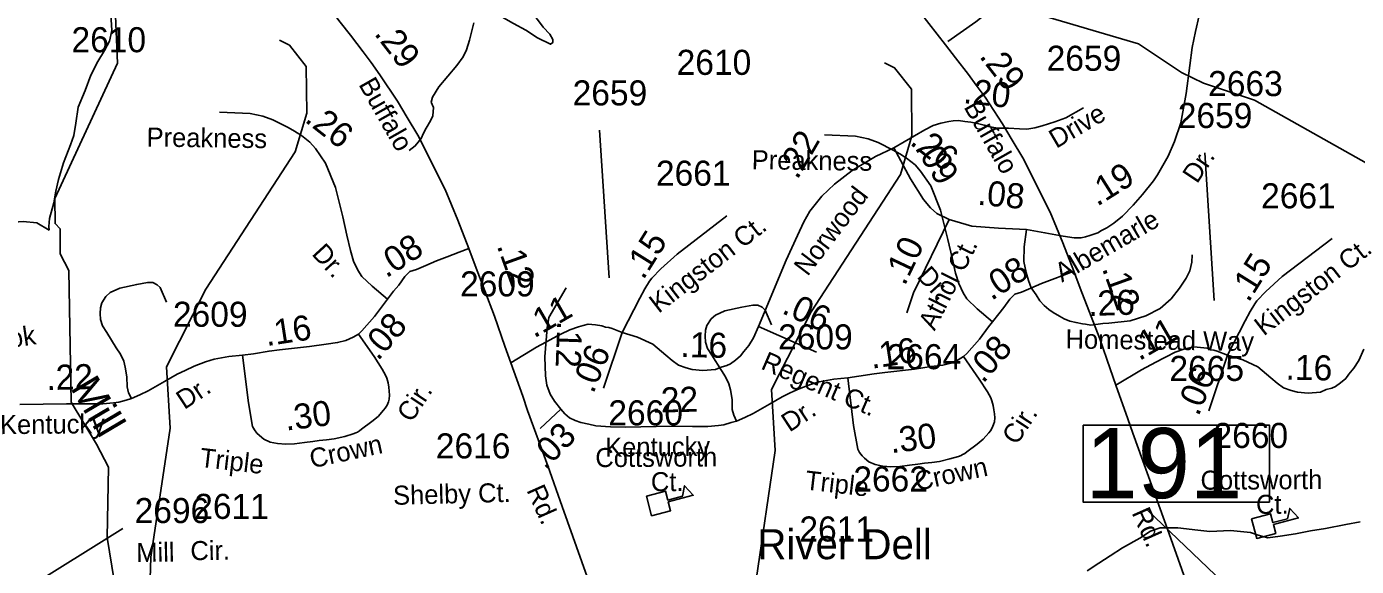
# Model space of a CAD drawing. Extents: x 2169602 to 2449496, y 721995 to 810662.
# Drawn here: x 2429723 to 2436351, y 763024 to 765717 of the extents above; entities that cross this region are included whole.
import ezdxf

# ---------------------------------------------------------------- set-up
doc = ezdxf.new("R2010")
doc.units = 0
doc.layers.add('Default', color=7, linetype='Continuous')

msp = doc.modelspace()

# ---------------------------------------------------------------- linework, layer by layer
at = {"layer": 'Default'}
for p, q in [((2432626.3, 764463.4), (2432578.5, 765199.4)), ((2435642.1, 764350.6), (2435594.4, 765086.6)), ((2432692.2, 764190.7), (2432598.9, 763913)), ((2433371.3, 764220.5), (2433659.8, 764092.6)), ((2435708, 764077.9), (2435614.7, 763800.1)), ((2432385.6, 763808.7), (2432282, 763711.7)), ((2436753.3, 761925.7), (2435309.3, 763304.1))]:
    msp.add_line(p, q, dxfattribs=at)
for points in [[(2431926.7, 764609.7), (2431872.2, 764751.5), (2431808.7, 764904.5), (2431672.8, 765175.2), (2431619.5, 765263), (2431571.3, 765344.5), (2431483.9, 765476.7), (2431439.9, 765537.8), (2431401.4, 765590), (2431337.3, 765674), (2431286.8, 765739.1), (2431203.8, 765844.8), (2431121, 765951.8), (2431067.8, 766018.4), (2431015.6, 766085.1), (2430945.1, 766176), (2430883.1, 766258), (2430815.2, 766339.2), (2430724.5, 766455.6)], [(2437048.1, 764425.9), (2436989.2, 764440.2), (2436889.2, 764534.2), (2436737.2, 764799.7), (2436586.1, 764930.7), (2435842.2, 765349.3), (2435588.8, 765433.8), (2435479.1, 765488.3), (2435265.2, 765630.1), (2434739.2, 765785.1), (2434438.2, 765975), (2434029.1, 766071.8), (2433629.3, 766083.3), (2433446.2, 766126.4), (2433111.3, 766290.7), (2432485.8, 766430.8)], [(2434942.5, 764496.9), (2434888.1, 764638.7), (2434824.5, 764791.7), (2434688.6, 765062.4), (2434635.4, 765150.1), (2434587.2, 765231.6), (2434499.7, 765363.8), (2434455.7, 765425), (2434417.2, 765477.1), (2434353.1, 765561.2), (2434302.6, 765626.3), (2434219.6, 765732), (2434136.8, 765838.9), (2434083.6, 765905.6), (2434031.4, 765972.2), (2433960.9, 766063.2), (2433898.9, 766145.2), (2433831, 766226.3), (2433740.3, 766342.8)], [(2434314.6, 765642.9), (2434453.3, 765739.6), (2434600.7, 765857.3), (2434695.9, 765934.8), (2434804.1, 766035.3)], [(2432049.3, 765920.3), (2432047.7, 765923.5), (2432069.2, 765950.6), (2432095.4, 765964.9), (2432115.1, 765970.8), (2432132.9, 765943), (2432153.6, 765891.2), (2432187.9, 765843.4), (2432228.1, 765801.7), (2432268.7, 765752.1), (2432298.4, 765714.4), (2432330.8, 765678.7), (2432345.2, 765652.5), (2432345.2, 765636.7), (2432333.5, 765628.8), (2432269.1, 765660), (2432211.1, 765699.6), (2432150.4, 765731.5), (2432100.5, 765760.9), (2432072.2, 765782.6), (2432046.4, 765800.3), (2432022.2, 765816.1), (2432035.7, 765874.6), (2432049.3, 765920.3)], [(2430152.9, 765823.6), (2430145.2, 765751.3), (2430147.8, 765697.4), (2430136.1, 765643.2), (2430112.3, 765597.3), (2430078.7, 765543.1), (2430043, 765474.7), (2430016, 765398.5), (2429980.7, 765314.2), (2429968.6, 765234.5), (2429959.4, 765174.2), (2429941.7, 765126.2), (2429906.5, 765037.8), (2429882.9, 764953.8), (2429869.4, 764895.8), (2429859.7, 764837.7), (2429838.2, 764759.7), (2429834.9, 764719.7), (2429836.5, 764701.6)], [(2431421, 760080.8), (2431429, 760162.6), (2431377.9, 760235.9), (2431418.9, 760412.1), (2431393.1, 760586.6), (2431207.9, 760852.7), (2430646.1, 761307), (2430496, 761362.5), (2430462, 761422.3), (2430460.1, 761756.9), (2430484.1, 761923.7), (2430480, 762530.7), (2430160.1, 762953.8), (2430125.1, 763167.6), (2430131, 763518.5), (2430072.2, 763634.5), (2429946.1, 763843.7), (2429933.2, 764500.1), (2429891.1, 764583), (2429890.1, 764707.6), (2429865.1, 764734.4), (2429864.1, 764859), (2430176.2, 765535), (2430165.1, 765810.7)], [(2431952.7, 765735.8), (2431930.7, 765649.6), (2431915.4, 765599.9), (2431898.2, 765565.4), (2431867.6, 765523.3), (2431777.6, 765416.1), (2431746, 765364.5), (2431740.3, 765339.6), (2431751.8, 765312.8), (2431747.9, 765270.7), (2431736.5, 765245.8), (2431715.4, 765209.4), (2431702, 765184.5), (2431690.5, 765157.8), (2431659.9, 765121.4), (2431629.3, 765098.4)], [(2435475.6, 765237.3), (2435501.9, 765382.2), (2435520.1, 765522.5), (2435531.4, 765611.8), (2435548.8, 765691.8), (2435567, 765771.7)], [(2428405.2, 760193.6), (2428497.2, 760218), (2428770.2, 760451.9), (2429192.2, 760873), (2429325.2, 760949), (2429623.2, 761241.4), (2429797.3, 761359.2), (2430209.2, 761905.2), (2430316.3, 762214.7), (2430343.1, 763070.2), (2430438.3, 763714.5), (2430420.2, 764019.9), (2430617.3, 764406.2), (2431062.2, 765092.5), (2431119.3, 765284.9), (2431117.2, 765517.8), (2431033.3, 765624.5), (2430983.3, 765648.5)], [(2431421, 760080.8), (2431513.1, 760105.2), (2431786, 760339.1), (2432208, 760760.2), (2432341.1, 760836.1), (2432639, 761128.6), (2432813.1, 761246.4), (2433225, 761792.4), (2433332.1, 762101.8), (2433358.9, 762957.4), (2433454.1, 763601.6), (2433436.1, 763907.1), (2433633.1, 764293.4), (2434078.1, 764979.7), (2434135.1, 765172.1), (2434133, 765405), (2434049.2, 765511.7), (2433999.1, 765535.7)], [(2431521.7, 764356.3), (2431444.8, 764422.4), (2431393.9, 764470.9), (2431374.5, 764500.9), (2431352.8, 764547.3), (2431337.3, 764599.9), (2431319.7, 764676), (2431298.7, 764767.2), (2431262.6, 764913.5), (2431213.2, 765035.1), (2431162.8, 765108.5), (2431135.2, 765139.6), (2431093.4, 765173.8), (2431059.1, 765194.7), (2431026.8, 765213.7), (2430950.7, 765251.7), (2430900.8, 765269), (2430837.9, 765283), (2430684.2, 765290)], [(2434045.9, 765112.7), (2434199.7, 765202), (2434241.2, 765222.8), (2434279.6, 765234.5), (2434318.9, 765242.6), (2434341.5, 765246.6), (2434367.4, 765247.7), (2434398.3, 765243.8), (2434429.8, 765239.3), (2434461.8, 765233.3), (2434495.3, 765225.3), (2434525.5, 765217), (2434563.2, 765210.4), (2434616.7, 765210.1), (2434671, 765207), (2434708, 765205), (2434747.5, 765212.1), (2434784.2, 765222.3), (2434847.3, 765241.1), (2434902, 765260.9), (2434991, 765311.4)], [(2434707.1, 764704.4), (2434798.5, 764688), (2434888.7, 764671.7), (2434944.1, 764663), (2434979, 764663.7), (2435001.2, 764668.4), (2435022.8, 764674.6), (2435041.7, 764680.8), (2435062.7, 764688.4), (2435080.9, 764700.4), (2435107.4, 764713.5), (2435141.6, 764736.3), (2435184.1, 764770.5), (2435238.6, 764826.5), (2435283.8, 764879.1), (2435338.7, 764947.8), (2435359.2, 764977.2), (2435411.9, 765069.5), (2435443.6, 765143.9), (2435475.6, 765237.3)], [(2434537.6, 764243.4), (2434460.6, 764309.6), (2434409.7, 764358.1), (2434390.3, 764388.1), (2434368.6, 764434.5), (2434353.1, 764487.1), (2434335.5, 764563.1), (2434314.6, 764654.3), (2434278.4, 764800.6), (2434229, 764922.2), (2434178.6, 764995.7), (2434151, 765026.7), (2434109.2, 765060.9), (2434075, 765081.8), (2434042.6, 765100.8), (2433966.6, 765138.8), (2433916.6, 765156.2), (2433853.7, 765170.1), (2433700, 765177.1)], [(2433371.3, 764220.5), (2433508.3, 764551.1), (2433564.6, 764674.6), (2433596.6, 764742.2), (2433627.1, 764795.9), (2433686.3, 764870.8), (2433750.2, 764931.1), (2433838.1, 764998.6), (2433954.4, 765068.4), (2434045.9, 765112.7)], [(2434045.9, 765112.7), (2434129.1, 764956.5), (2434193.1, 764854.8), (2434227.2, 764812.6), (2434259.2, 764784.3), (2434321.3, 764754.5)], [(2428948.7, 764877.9), (2428973.1, 764878.3), (2429004.9, 764872.7), (2429055.1, 764858.2), (2429113.7, 764842.4), (2429217.9, 764815.4), (2429304.4, 764795.8), (2429398.1, 764766.6), (2429460.5, 764753.1), (2429546.6, 764741.7), (2429634.4, 764740.3), (2429706.5, 764744.8), (2429774.4, 764737.3), (2429836.5, 764701.6)], [(2432692.2, 764190.7), (2432780, 764361.9), (2432804.5, 764409), (2432828, 764446.5), (2432838.8, 764461.8), (2432883.9, 764508.8), (2432965.4, 764582.2), (2433213.2, 764772.5)], [(2434321.3, 764754.5), (2434144, 764388.3), (2434110.1, 764288.3)], [(2434321.3, 764754.5), (2434433.6, 764720.4), (2434567.2, 764711.6), (2434707.1, 764704.4)], [(2434707.1, 764704.4), (2434694.7, 764618.6), (2434693.3, 764545.3), (2434704.9, 764489.3), (2434715.8, 764449.4), (2434729.6, 764413), (2434754, 764378.1), (2434773.6, 764348.4), (2434793.9, 764325.8), (2434817.9, 764306.2), (2434839.7, 764290.2), (2434871.7, 764272.1), (2434893.5, 764258.3), (2434921.8, 764248.1), (2434953.8, 764240.1), (2434985.7, 764234.3), (2435000, 764233.2), (2435027, 764228), (2435087.1, 764235.7), (2435115.9, 764236.7), (2435223.5, 764248.3), (2435301.4, 764273.5), (2435373.3, 764311.3), (2435427.1, 764359.3), (2435468.2, 764412.3), (2435502.3, 764462.4), (2435520.5, 764498.8), (2435529.9, 764540.9), (2435532.8, 764578.7)], [(2435708, 764077.9), (2435795.9, 764249.1), (2435820.3, 764296.2), (2435843.8, 764333.7), (2435854.6, 764349), (2435899.7, 764396), (2435981.3, 764469.4), (2436229, 764659.6)], [(2431926.7, 764609.7), (2431879.6, 764590.9), (2431819.2, 764568.1), (2431765.7, 764547.6), (2431712.3, 764524.9), (2431665.9, 764504.4), (2431632.5, 764495.4), (2431608.3, 764469.7), (2431578.4, 764427.7), (2431552.6, 764396.4), (2431521.7, 764356.3)], [(2432136.6, 764040.3), (2432107.3, 764123.1), (2432055.4, 764271.7), (2431958.5, 764524.3), (2431926.7, 764609.7)], [(2434942.5, 764496.9), (2434895.4, 764478.1), (2434835, 764455.3), (2434781.5, 764434.7), (2434728.1, 764412.1), (2434681.7, 764391.5), (2434648.3, 764382.6), (2434624.1, 764356.8), (2434594.2, 764314.9), (2434568.5, 764283.6), (2434537.6, 764243.4)], [(2435152.4, 763927.5), (2435123.1, 764010.3), (2435071.2, 764158.9), (2434974.3, 764411.4), (2434942.5, 764496.9)], [(2430245.6, 763861.9), (2430231.2, 763890.6), (2430224.5, 763920.3), (2430223.6, 763970), (2430215, 764017.9), (2430207.3, 764047.5), (2430190.6, 764082), (2430170.5, 764114.5), (2430122.6, 764191.1), (2430101.1, 764223.6), (2430091.5, 764256.2), (2430089.6, 764284.9), (2430091.5, 764314.5), (2430098.2, 764338.5), (2430118.3, 764371), (2430140.3, 764390.2), (2430187.2, 764411.2), (2430272.4, 764430.3), (2430326.5, 764439.9), (2430352.3, 764439.9), (2430373.4, 764429.4), (2430388.7, 764415), (2430420.2, 764342.3)], [(2432385.6, 763808.7), (2432354.6, 763848.9), (2432332.8, 763883), (2432315.5, 763928.5), (2432309, 763973.9), (2432306.8, 764069.2), (2432317.6, 764214.3), (2432326.3, 764266.3), (2432413, 764413.6)], [(2431521.7, 764356.3), (2431501.9, 764331.1), (2431456.4, 764270.2), (2431393.3, 764198.5), (2431376.9, 764183.3)], [(2433261.4, 763749.1), (2433247.1, 763777.8), (2433240.4, 763807.4), (2433239.4, 763857.2), (2433230.8, 763905.1), (2433223.1, 763934.7), (2433206.4, 763969.2), (2433186.3, 764001.7), (2433138.4, 764078.3), (2433116.9, 764110.8), (2433107.3, 764143.3), (2433105.4, 764172.1), (2433107.3, 764201.7), (2433114, 764225.6), (2433134.1, 764258.2), (2433156.2, 764277.3), (2433203, 764298.4), (2433288.2, 764317.5), (2433342.3, 764327.1), (2433368.1, 764327.1), (2433389.2, 764316.6), (2433404.5, 764302.2), (2433436.1, 764229.5)], [(2432136.6, 764040.3), (2432263.7, 764117.2), (2432310.4, 764142.2), (2432369.6, 764173.9), (2432386.1, 764183.1), (2432430.8, 764204.9), (2432474, 764219.8), (2432496.2, 764225.6), (2432522.5, 764231.7), (2432540.3, 764229.9), (2432558.5, 764228.8), (2432590.5, 764224.8), (2432608.1, 764217.8), (2432624.4, 764215.7), (2432641.5, 764210.7), (2432692.2, 764190.7)], [(2432692.2, 764190.7), (2432768.2, 764167.5), (2432844.1, 764132.4), (2432908.2, 764077.4), (2432940.1, 764051.2), (2432972.1, 764028), (2433009.9, 764014.1), (2433040.4, 764006.2), (2433093.6, 764000.7), (2433155.9, 764006.2), (2433184.2, 764018.5), (2433212.6, 764026.5), (2433230.7, 764034.5), (2433256.2, 764052.7), (2433281.6, 764074.4), (2433297.6, 764096.2), (2433322.3, 764126), (2433346.3, 764163.8), (2433371.3, 764220.5)], [(2434537.6, 764243.4), (2434517.7, 764218.3), (2434472.2, 764157.4), (2434409.2, 764085.7), (2434392.7, 764070.5)], [(2431376.9, 764183.3), (2431350.8, 764167), (2431313.9, 764151.2), (2431272.8, 764140.7), (2431216, 764133.3), (2431132.7, 764120.7), (2430984.2, 764103.9), (2430932, 764098.2), (2430854.7, 764085.1), (2430799.8, 764078.1)], [(2431376.9, 764183.3), (2431455.5, 764071.6), (2431496, 764007.8), (2431512.3, 763978.3), (2431518.2, 763963.2), (2431524.8, 763939.5), (2431528, 763918.2), (2431530.4, 763898.6), (2431532, 763878.8), (2431530.7, 763857.7), (2431526.7, 763844.6), (2431519.9, 763828.8), (2431510.3, 763814.1), (2431502.3, 763803.5), (2431474.6, 763771.6), (2431444.6, 763746.6), (2431392.7, 763708.7), (2431382.7, 763700.9), (2431377.1, 763697.5), (2431371.7, 763694.4), (2431364.5, 763690.8), (2431351.1, 763685)], [(2430799.8, 764078.1), (2430730.7, 764070.4), (2430657.4, 764058), (2430614.3, 764045.1), (2430558.2, 764022.1), (2430513.6, 764002), (2430473.3, 763983.3), (2430410.1, 763945.9), (2430328.9, 763899.2), (2430287.7, 763879.1), (2430245.6, 763861.9), (2430218.8, 763854), (2430182.9, 763843.9), (2430155.6, 763839.6), (2430102.4, 763835.3), (2430026.1, 763835.3), (2429922.9, 763835.7), (2429689.7, 763831)], [(2431351.1, 763685), (2431309.3, 763672.7), (2431256.5, 763660.5), (2431218.4, 763655.6), (2431181.5, 763651.9), (2431149.6, 763647), (2431107.8, 763642.1), (2431058.7, 763635.9), (2431014.5, 763633.5), (2430974.4, 763637), (2430936.6, 763644.6), (2430905.1, 763659.2), (2430883.6, 763677), (2430871.3, 763689.3), (2430858.4, 763705.9), (2430849.8, 763721.8), (2430829, 763839.7), (2430799.8, 764078.1)], [(2434392.7, 764070.5), (2434366.6, 764054.2), (2434329.8, 764038.4), (2434288.7, 764027.9), (2434231.8, 764020.5), (2434148.5, 764007.9), (2434000, 763991), (2433947.9, 763985.4), (2433870.6, 763972.3), (2433815.6, 763965.3)], [(2434392.7, 764070.5), (2434471.3, 763958.8), (2434511.8, 763895), (2434528.1, 763865.5), (2434534.1, 763850.4), (2434540.6, 763826.7), (2434543.8, 763805.4), (2434546.2, 763785.7), (2434547.9, 763765.9), (2434546.6, 763744.9), (2434542.6, 763731.7), (2434535.7, 763716), (2434526.2, 763701.2), (2434518.1, 763690.7), (2434490.5, 763658.8), (2434460.4, 763633.8), (2434408.5, 763595.9), (2434398.5, 763588), (2434392.9, 763584.6), (2434387.5, 763581.6), (2434380.4, 763578), (2434366.9, 763572.2)], [(2435152.4, 763927.5), (2435279.5, 764004.4), (2435326.2, 764029.3), (2435385.4, 764061), (2435402, 764070.2), (2435446.6, 764092), (2435489.9, 764106.9), (2435512, 764112.7), (2435538.4, 764118.9), (2435556.2, 764117.1), (2435574.3, 764116), (2435606.3, 764112), (2435623.9, 764105), (2435640.3, 764102.8), (2435657.3, 764097.9), (2435708, 764077.9)], [(2435708, 764077.9), (2435784, 764054.7), (2435859.9, 764019.6), (2435924, 763964.5), (2435956, 763938.4), (2435987.9, 763915.1), (2436025.7, 763901.3), (2436056.2, 763893.3), (2436109.4, 763887.9), (2436171.7, 763893.3), (2436200.1, 763905.7), (2436228.4, 763913.7), (2436246.6, 763921.7), (2436272, 763939.8), (2436297.4, 763961.6), (2436313.4, 763983.4), (2436338.1, 764013.2), (2436362.1, 764051), (2436387.2, 764107.7)], [(2434265.3, 759495.3), (2434139.8, 759753.9), (2434008.7, 760014.2), (2433921.8, 760175.2), (2433789.8, 760401.7), (2433674.7, 760587.6), (2433560.7, 760788.3), (2433474.7, 760940.2), (2433356.6, 761136.7), (2433227.1, 761339.2), (2433131, 761508.6), (2433034.8, 761697.6), (2432923.8, 761929.3), (2432793.4, 762207.9), (2432708.4, 762429.1), (2432632.4, 762653.4), (2432517.1, 762972.3), (2432392.8, 763322.8), (2432320.2, 763525.2), (2432220.3, 763802), (2432196.3, 763873.6), (2432136.6, 764040.3)], [(2433815.6, 763965.3), (2433746.5, 763957.6), (2433673.2, 763945.2), (2433630.1, 763932.2), (2433574, 763909.2), (2433529.4, 763889.1), (2433489.2, 763870.5), (2433425.9, 763833.1), (2433344.7, 763786.4), (2433303.5, 763766.3), (2433261.4, 763749.1), (2433234.7, 763741.2), (2433198.7, 763731.1), (2433171.4, 763726.8), (2433118.2, 763722.5), (2433042, 763722.5), (2432938.8, 763722.9), (2432705.5, 763718.2), (2432633.6, 763719.6), (2432560.3, 763725.4), (2432524.6, 763733), (2432485.5, 763741.2), (2432456.7, 763751.2), (2432429.4, 763765.6), (2432406.4, 763785.7), (2432385.6, 763808.7)], [(2434366.9, 763572.2), (2434325.1, 763559.9), (2434272.3, 763547.6), (2434234.2, 763542.7), (2434197.4, 763539), (2434165.4, 763534.1), (2434123.6, 763529.2), (2434074.5, 763523.1), (2434030.3, 763520.6), (2433990.2, 763524.2), (2433952.4, 763531.7), (2433920.9, 763546.4), (2433899.4, 763564.2), (2433887.2, 763576.5), (2433874.3, 763593.1), (2433865.7, 763609), (2433844.8, 763726.8), (2433815.6, 763965.3)], [(2437281.2, 759382.5), (2437155.7, 759641.1), (2437024.5, 759901.3), (2436937.6, 760062.4), (2436805.6, 760288.9), (2436690.5, 760474.8), (2436576.6, 760675.5), (2436490.5, 760827.4), (2436372.4, 761023.8), (2436243, 761226.4), (2436146.8, 761395.7), (2436050.6, 761584.8), (2435939.7, 761816.5), (2435809.2, 762095), (2435724.2, 762316.2), (2435648.3, 762540.6), (2435533, 762859.5), (2435408.7, 763210), (2435336, 763412.3), (2435236.1, 763689.2), (2435212.1, 763760.7), (2435152.4, 763927.5)], [(2428726.3, 762491.4), (2429213.8, 762596.5), (2430203.2, 763213.1)], [(2435008.2, 763001.9), (2435066.1, 763040.2), (2435123.5, 763076.6), (2435185, 763117.2), (2435270.9, 763165.5), (2435324.6, 763199.9), (2435372.4, 763216.2), (2435460.6, 763217.1), (2435560.7, 763205.7), (2435620.5, 763197.8), (2435722.4, 763202.7), (2435822.5, 763193.2), (2435860.6, 763179.8), (2435908.8, 763166), (2435970.8, 763174.5), (2436046.2, 763187), (2436122.3, 763201.5), (2436196.1, 763213.9), (2436297.8, 763232.6), (2436370, 763247.3)]]:
    msp.add_lwpolyline(points, dxfattribs=at)
for points in [[(2434988, 763728.9), (2435917, 763728.9), (2435917, 763344.7), (2434988, 763344.7)], [(2432812.3, 763374.8), (2432906.9, 763399.8), (2432918.7, 763355.3), (2432991.3, 763374.5), (2433002.7, 763426.1), (2433045.4, 763378.8), (2432921.1, 763346), (2432932.9, 763301.5), (2432838.2, 763276.5)], [(2435828.1, 763262), (2435922.8, 763287), (2435934.5, 763242.5), (2436007.1, 763261.6), (2436018.6, 763313.3), (2436061.2, 763266), (2435937, 763233.2), (2435948.7, 763188.7), (2435854, 763163.7)]]:
    msp.add_lwpolyline(points, close=True, dxfattribs=at)

# ---------------------------------------------------------------- texts
for s, height, p in [('2610', 125, (2429947, 765588.6)), ('2610', 125, (2432962.9, 765475.8)), ('2659', 125, (2434806.9, 765496.2)), ('2659', 125, (2432444.5, 765323.4)), ('2663', 125, (2435611.6, 765369.9)), ('2659', 125, (2435460.3, 765210.6)), ('2661', 125, (2432859.7, 764923)), ('2661', 125, (2435875.5, 764810.2)), ('2609', 125, (2431883.5, 764370.8)), ('2609', 125, (2430452.6, 764219.3)), ('2609', 125, (2433468.5, 764106.5)), ('2664', 125, (2434009.1, 764007.7)), ('2665', 125, (2435418.7, 763949.3)), ('2660', 125, (2432622.5, 763727.7)), ('2660', 125, (2435638.3, 763614.9)), ('2616', 125, (2431762.5, 763562.8)), ('191', 350, (2435000.5, 763364.5)), ('2662', 125, (2433843.5, 763397.7)), ('2696', 125, (2430261.7, 763240.2)), ('2611', 125, (2430558.8, 763261.1)), ('2611', 125, (2433574.6, 763148.3)), ('River Dell ', 150, (2433365, 763059.9))]:
    msp.add_text(s, height=height, dxfattribs=at).set_placement(p)
for s, height, rotation, p in [('.29', 125, 307.7684, (2431452.1, 765680.2)), ('.29', 125, 307.7684, (2434467.9, 765567.4)), ('Buffalo', 95, 299.58052, (2431375.7, 765428.7)), ('.20', 125, 353.7514, (2434388.5, 765335.5)), ('Buffalo', 95, 299.58052, (2434391.6, 765315.9)), ('Drive', 95, 30.33479, (2434854.5, 765106.6)), ('.26', 125, 321.86842, (2431104.4, 765245.5)), ('Preakness', 95, 359.22461, (2430320.9, 765118.3)), ('.22', 125, 59.8356, (2433564.2, 764949.2)), ('.26', 125, 321.86842, (2434120.2, 765132.7)), ('.09', 125, 302.02922, (2434146.6, 765112.3)), ('Preakness', 95, 359.22461, (2433336.7, 765005.4)), ('Dr.', 95, 56.22377, (2435556.2, 764929.4)), ('.19', 125, 32.20466, (2435058.7, 764817.2)), ('Norwood ', 95, 52.80876, (2433615.5, 764467.4)), ('.08', 125, 354.47788, (2434459.6, 764828.6)), ('Albemarle ', 95, 30.22614, (2434883.1, 764439.2)), ('Kingston Ct.', 95, 37.77273, (2432873, 764283.5)), ('.08', 125, 32.80491, (2431515.7, 764460.1)), ('.15', 125, 57.97571, (2432796.8, 764449.3)), ('.10', 125, 64.66885, (2434099.6, 764419.5)), ('Dr.', 95, 312.50406, (2431140.3, 764580.6)), ('.12', 125, 289.88601, (2432065.5, 764623.2)), ('Athol Ct.', 95, 63.39977, (2434248.2, 764196)), ('.15', 125, 57.97571, (2435812.6, 764336.5)), ('Kingston Ct.', 95, 37.77273, (2435888.8, 764170.6)), ('Dr.', 95, 312.50406, (2434156.1, 764467.8)), ('.08', 125, 32.80491, (2434531.5, 764347.2)), ('.12', 125, 289.88601, (2435081.4, 764510.4)), ('.26', 125, 1.86819, (2435015.6, 764272.7)), ('.11', 125, 30.07798, (2432252.4, 764160.2)), ('.06', 125, 335.02205, (2433481.8, 764289.3)), ('.16', 125, 8.67627, (2430919.7, 764122.6)), ('.08', 125, 49.06071, (2431474.4, 764045.7)), ('.11', 125, 30.07798, (2435268.2, 764047.3)), ('Willowbrook', 95, 8.39806, (2429096.6, 764032.8)), ('.12', 125, 267.93212, (2432368.3, 764249.7)), ('.16', 125, 358.74833, (2432981, 764068.8)), ('Homestead Way', 95, 359.22812, (2434900.7, 764111.3)), ('.06', 125, 67.72654, (2432547.6, 763881.8)), ('.16', 125, 8.67627, (2433935.5, 764009.8)), ('.08', 125, 49.06071, (2434490.2, 763932.9)), ('Regent Ct.', 95, 336.62228, (2433377.6, 764011.6)), ('.16', 125, 358.74833, (2435996.8, 763956)), ('.22', 125, 1.40525, (2429823.2, 763903.4)), ('.06', 125, 67.72654, (2435563.4, 763769)), ('Mill', 150, 300.60775, (2429938.5, 763915.1)), ('Dr.', 95, 33.36322, (2430509.4, 763804)), ('.22', 125, 1.40525, (2432839.1, 763790.6)), ('Cir.', 95, 56.51138, (2431641.4, 763737.3)), ('.30', 125, 7.07996, (2431016.5, 763701.2)), ('Dr.', 95, 33.36322, (2433525.3, 763691.1)), ('Cir.', 95, 56.51138, (2434657.2, 763624.5)), ('Kentucky', 95, 0.57687, (2429591.4, 763683.6)), ('.03', 125, 45.65194, (2432307.9, 763501.1)), ('.30', 125, 7.07996, (2434032.4, 763588.4)), ('Crown', 95, 12.16941, (2431144.9, 763513.3)), ('Kentucky', 95, 0.57687, (2432607.3, 763570.8)), ('Triple', 95, 353.38763, (2430583, 763521.3)), ('Cottsworth', 95, 0.31692, (2432557.9, 763519.4)), ('Crown', 95, 12.16941, (2434160.7, 763400.5)), (' Ct.', 95, 0.31692, (2432799.5, 763398.7)), ('Triple', 95, 353.38763, (2433598.9, 763408.5)), ('Cottsworth', 95, 0.31692, (2435573.8, 763406.6)), ('Shelby Ct.', 95, 1.5052, (2431550.9, 763330.9)), ('Rd.', 95, 294.02391, (2432213.1, 763404.7)), (' Ct.', 95, 0.31692, (2435815.3, 763285.9)), ('Rd.', 95, 294.02391, (2435228.9, 763291.8)), ('Mill', 95, 0.78996, (2430270.5, 763045.8)), ('Cir.', 95, 0.78996, (2430540.2, 763055))]:
    msp.add_text(s, height=height, rotation=rotation, dxfattribs=at).set_placement(p)

doc.saveas('drawing.dxf')
